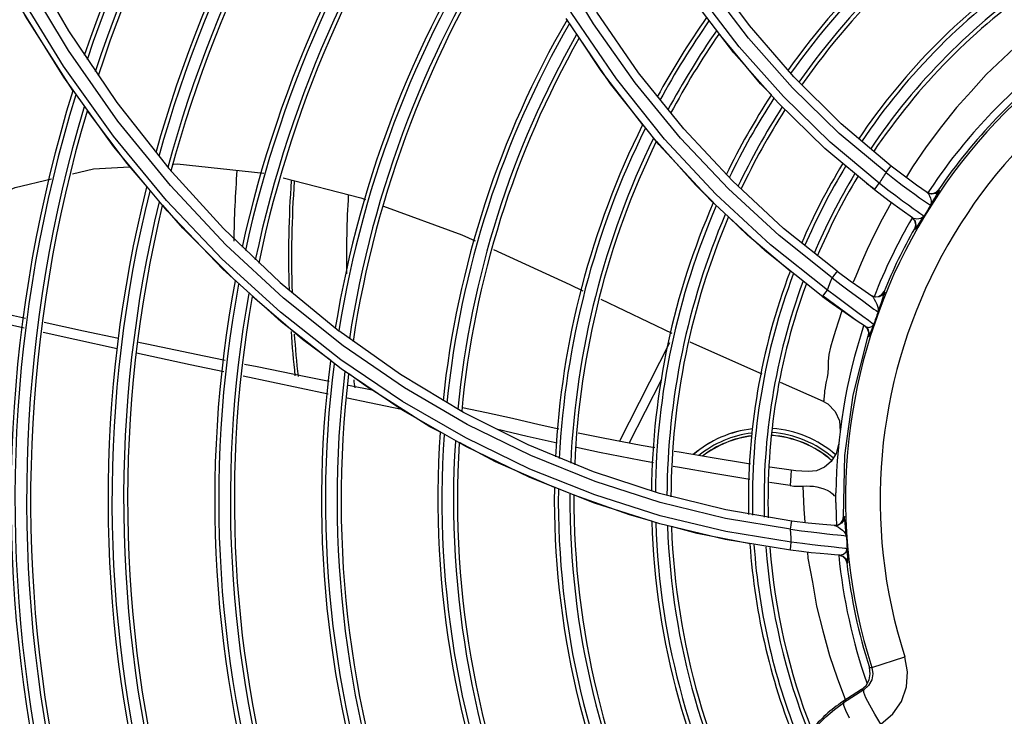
# Model space of a CAD drawing. Extents: x 40.7 to 137.4, y -250.8 to -221.5.
# Tile 288 of 320: x 122.9408 to 123.0647, y -237.9759 to -237.8882. Entities that reach past the tile are written whole.
import ezdxf

# ---------------------------------------------------------------- set-up
doc = ezdxf.new("R2010")
doc.units = 0
doc.header["$MEASUREMENT"] = 0
doc.layers.get('0').update_dxf_attribs({"linetype": 'CONTINUOUS'})

msp = doc.modelspace()

# ---------------------------------------------------------------- linework, layer by layer
at = {"color": 155}
for p, q in [((122.9413537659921, -237.879882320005), (122.9469775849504, -237.8896260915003)), ((123.0151896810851, -237.8962812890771), (123.0096104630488, -237.8880737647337)), ((122.9469775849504, -237.8896260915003), (122.9530737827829, -237.8986411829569)), ((123.0382372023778, -237.8954168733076), (123.0326439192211, -237.8889524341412)), ((123.0362564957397, -237.8986536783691), (123.0306997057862, -237.8923705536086)), ((123.0212481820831, -237.9038943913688), (123.0151896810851, -237.8962812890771)), ((123.0442035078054, -237.9013160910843), (123.0382372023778, -237.8954168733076)), ((122.9530737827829, -237.8986411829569), (122.9595912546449, -237.9069330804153)), ((123.0421614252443, -237.9044094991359), (123.0362564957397, -237.8986536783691)), ((123.0305073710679, -237.9084889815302), (123.0244157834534, -237.9019590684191)), ((123.0505017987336, -237.9066407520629), (123.0442035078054, -237.9013160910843)), ((122.9593106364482, -237.9109548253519), (122.9526320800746, -237.9028528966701)), ((122.9593744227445, -237.9122645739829), (122.9526834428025, -237.9042163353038)), ((123.0277457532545, -237.9109069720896), (123.0212481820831, -237.9038943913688)), ((123.0483771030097, -237.9096281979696), (123.0421614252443, -237.9044094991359)), ((122.9595912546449, -237.9069330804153), (122.9664758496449, -237.9145007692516)), ((122.9601786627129, -237.9063800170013), (122.9606390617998, -237.9063527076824)), ((122.9606390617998, -237.9063527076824), (122.9715752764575, -237.9075390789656)), ((123.036947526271, -237.9144630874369), (123.0305073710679, -237.9084889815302)), ((123.048418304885, -237.9095734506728), (123.0473916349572, -237.9088007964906)), ((123.0549129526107, -237.9098981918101), (123.055310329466, -237.9100714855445)), ((123.0561416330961, -237.9099186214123), (123.056451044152, -237.9096154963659)), ((123.056451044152, -237.9096154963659), (123.0565482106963, -237.9096832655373)), ((122.9663311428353, -237.9183361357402), (122.9593106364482, -237.9109548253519)), ((123.0346366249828, -237.9173063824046), (123.0277457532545, -237.9109069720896)), ((123.0534668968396, -237.9101759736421), (123.0540683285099, -237.9106052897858)), ((123.0537445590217, -237.9123371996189), (123.0532554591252, -237.9119902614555)), ((123.0530740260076, -237.9130805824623), (123.0534269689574, -237.9134851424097)), ((123.0531748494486, -237.9131508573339), (123.0536960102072, -237.9132723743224)), ((123.0534269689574, -237.9134851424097), (123.0535462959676, -237.9140061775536)), ((122.9664758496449, -237.9145007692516), (122.9736058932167, -237.9212846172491)), ((123.0436916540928, -237.9198677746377), (123.036947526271, -237.9144630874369)), ((123.0534046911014, -237.9145235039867), (123.0535058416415, -237.9145935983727)), ((123.0535462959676, -237.9140061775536), (123.053404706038, -237.9145235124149)), ((123.0418683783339, -237.9230749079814), (123.0346366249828, -237.9173063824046)), ((122.9736574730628, -237.9250138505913), (122.9663311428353, -237.9183361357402)), ((122.9736058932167, -237.9212846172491), (122.9809834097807, -237.9273553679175)), ((123.0139474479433, -237.9233903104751), (123.0228932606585, -237.9276588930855)), ((123.0462226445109, -237.9261407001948), (123.0419106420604, -237.9230165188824)), ((123.0468593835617, -237.9235358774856), (123.0483219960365, -237.9246226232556)), ((123.0480563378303, -237.9229601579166), (123.0479602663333, -237.9228952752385)), ((123.0479613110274, -237.9228959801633), (123.0484131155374, -237.9230716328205)), ((123.0493143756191, -237.9227985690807), (123.049592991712, -237.9224004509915)), ((123.0496878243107, -237.9224640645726), (123.049592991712, -237.9224004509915)), ((122.9812407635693, -237.93098972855), (122.9736574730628, -237.9250138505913)), ((123.0476363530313, -237.9260797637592), (123.0469191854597, -237.9255452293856)), ((123.0480405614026, -237.9263791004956), (123.0476363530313, -237.9260797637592)), ((122.9812786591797, -237.9321412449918), (122.9737205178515, -237.9262210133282)), ((123.0472515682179, -237.926822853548), (123.0466687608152, -237.9264384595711)), ((123.0471380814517, -237.9267485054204), (123.0474670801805, -237.9270846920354)), ((123.0472514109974, -237.9268230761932), (123.047668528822, -237.9269263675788)), ((123.0475807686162, -237.9271585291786), (123.0472515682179, -237.926822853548)), ((123.0474670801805, -237.9270846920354), (123.0476252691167, -237.9275259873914)), ((122.9887471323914, -237.9328426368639), (122.9809838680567, -237.9273548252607)), ((123.0475846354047, -237.9279946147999), (123.047698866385, -237.9280683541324)), ((123.0476252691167, -237.9275259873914), (123.047584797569, -237.9279941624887)), ((123.0162921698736, -237.9412704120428), (123.0226424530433, -237.9288285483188)), ((122.9890213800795, -237.9362608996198), (122.9812407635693, -237.93098972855)), ((122.989035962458, -237.9373699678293), (122.9812786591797, -237.9321412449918)), ((122.97965409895, -237.9353441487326), (122.9689504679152, -237.9330593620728)), ((122.9966956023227, -237.9376196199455), (122.9887471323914, -237.9328426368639)), ((123.017541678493, -237.9415077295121), (123.0216494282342, -237.9334595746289)), ((123.0365182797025, -237.9338171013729), (123.041912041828, -237.9362267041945)), ((122.9969621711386, -237.9408432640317), (122.9890213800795, -237.9362608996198)), ((123.041912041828, -237.9362267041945), (123.0419082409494, -237.9362250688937)), ((122.9969553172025, -237.9419207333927), (122.989035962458, -237.9373699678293)), ((123.0379003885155, -237.9449020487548), (123.0352416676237, -237.9444956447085)), ((123.0213466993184, -237.9478346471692), (123.0130511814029, -237.945112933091)), ((123.0377931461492, -237.9468392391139), (123.0351742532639, -237.9464457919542)), ((123.021439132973, -237.9506178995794), (123.0132088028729, -237.9480104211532)), ((123.0296779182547, -237.9498935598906), (123.0213466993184, -237.9478346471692)), ((123.0213642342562, -237.9516450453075), (123.0131509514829, -237.9490454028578)), ((123.0296886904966, -237.9525908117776), (123.021439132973, -237.9506178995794)), ((123.037991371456, -237.9512991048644), (123.0296779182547, -237.9498935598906)), ((123.0444004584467, -237.9511860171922), (123.0444830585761, -237.9507332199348)), ((123.0444830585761, -237.9507332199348), (123.0445982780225, -237.9507424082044)), ((123.0296024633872, -237.9536164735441), (123.0213642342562, -237.9516450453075)), ((123.043294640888, -237.9518618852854), (123.0437514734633, -237.9518024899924)), ((123.0379250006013, -237.953943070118), (123.0296886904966, -237.9525908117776)), ((123.0378215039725, -237.9549700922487), (123.0296024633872, -237.9536164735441)), ((123.0440242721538, -237.955591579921), (123.0433373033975, -237.9555395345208)), ((123.0438960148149, -237.9555821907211), (123.0443756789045, -237.9557328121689)), ((123.0440242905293, -237.9555919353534), (123.044487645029, -237.9554544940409)), ((123.0443756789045, -237.9557328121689), (123.0447370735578, -237.9560795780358)), ((123.0447370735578, -237.9560795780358), (123.0449071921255, -237.9565521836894)), ((123.0449071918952, -237.9565521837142), (123.0450357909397, -237.9565613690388)), ((123.048060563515, -237.9697381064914), (123.0522177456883, -237.9684016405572)), ((123.0477412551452, -237.9697145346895), (123.0480605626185, -237.9697381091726)), ((123.0467453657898, -237.9725047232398), (123.0444113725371, -237.9740207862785)), ((123.0470467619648, -237.9725306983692), (123.0445093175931, -237.9741715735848)), ((123.0467453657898, -237.9725047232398), (123.0470467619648, -237.9725306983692)), ((123.0444113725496, -237.9740207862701), (123.0445093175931, -237.9741715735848)), ((123.0446012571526, -237.973510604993), (123.0447507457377, -237.9738854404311)), ((123.0484198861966, -237.9756027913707), (123.0477847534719, -237.9744834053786)), ((123.049192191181, -237.9768500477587), (123.0484198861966, -237.9756027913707))]:
    msp.add_line(p, q, dxfattribs=at)
for points in [[(123.0424558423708, -237.9222348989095), (123.0353095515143, -237.9165436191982), (123.0284384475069, -237.910183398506), (123.0219873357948, -237.9032459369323), (123.015914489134, -237.8956426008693), (123.0103145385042, -237.8874287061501), (123.0052400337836, -237.8786227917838), (123.0007384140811, -237.8692389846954), (122.9968524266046, -237.8592780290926), (122.9936334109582, -237.8487520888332), (122.9911385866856, -237.8376911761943), (122.9894240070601, -237.8261295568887), (122.9885445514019, -237.8141062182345), (122.9885576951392, -237.8016686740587)], [(123.0489903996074, -237.9087935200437), (123.042828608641, -237.9036278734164), (123.0369316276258, -237.8978890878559), (123.0313777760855, -237.8916174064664), (123.0262130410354, -237.8848318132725), (123.0214638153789, -237.8775274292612), (123.0171589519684, -237.8696938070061), (123.0133438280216, -237.8613437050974), (123.0100604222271, -237.8524829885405), (123.0073544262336, -237.8431230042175), (123.00527433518, -237.8332823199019), (123.00386951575, -237.8229833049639), (123.0031901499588, -237.8122537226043), (123.0032863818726, -237.8011302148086)], [(123.0498396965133, -237.9074431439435), (123.0439652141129, -237.9025141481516), (123.038078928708, -237.8967907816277), (123.0325520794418, -237.8905449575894), (123.0274077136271, -237.8837699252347), (123.0226830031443, -237.876471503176), (123.0184119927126, -237.8686480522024), (123.0146353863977, -237.8603047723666)], [(123.043046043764, -237.9206922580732), (123.0363827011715, -237.9153648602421), (123.030005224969, -237.909501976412), (123.0239610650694, -237.9030957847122), (123.0182920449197, -237.8961647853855), (123.0130294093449, -237.8887175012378), (123.0082065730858, -237.8807569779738), (123.003861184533, -237.8722892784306)], [(123.0326439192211, -237.8889524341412), (123.0274637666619, -237.8819301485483), (123.0227262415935, -237.8743384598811)], [(123.0306997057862, -237.8923705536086), (123.0255263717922, -237.8855670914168), (123.0207688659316, -237.878244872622)], [(122.9815335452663, -237.929230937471), (122.9740249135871, -237.9232356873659), (122.9667548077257, -237.9165188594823), (122.9597920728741, -237.9090898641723), (122.953201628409, -237.9009642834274), (122.946978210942, -237.892077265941), (122.9412546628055, -237.8825563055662)], [(122.9526320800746, -237.9028528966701), (122.9463535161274, -237.8940360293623), (122.9405745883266, -237.8845875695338)], [(122.9526834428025, -237.9042163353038), (122.9463851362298, -237.8954550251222), (122.9405362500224, -237.8859875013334)], [(122.9475343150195, -237.8971329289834), (122.941564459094, -237.8877633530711), (122.9408586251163, -237.8864569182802)], [(123.0244157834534, -237.9019590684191), (123.0187137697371, -237.894884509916), (123.0134352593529, -237.8872679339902)], [(123.0354201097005, -237.8976802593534), (123.0340429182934, -237.8962621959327), (123.0288332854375, -237.8899972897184)], [(123.0687329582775, -237.8893599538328), (123.0667334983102, -237.8910966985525), (123.0645879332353, -237.8930806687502), (123.0624242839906, -237.8951179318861), (123.0605580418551, -237.8972257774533), (123.0587252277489, -237.8992509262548), (123.0568181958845, -237.9016651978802), (123.0549089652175, -237.9042167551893), (123.0531915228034, -237.9067299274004), (123.0524171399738, -237.9080012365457)], [(123.0192282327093, -237.9014408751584), (123.0140133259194, -237.8946582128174), (123.0112784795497, -237.8905125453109)], [(122.956863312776, -237.9092393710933), (122.9543408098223, -237.9063204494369), (122.9493837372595, -237.8996592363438)], [(123.0281509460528, -237.9112061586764), (123.0258855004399, -237.9090055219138), (123.0209753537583, -237.903493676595)], [(122.947499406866, -237.9076020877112), (122.9501173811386, -237.9069768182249), (122.9546744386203, -237.9067065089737)], [(123.0498396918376, -237.9074435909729), (123.0501704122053, -237.9070261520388), (123.0504086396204, -237.9067376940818), (123.0505018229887, -237.9066407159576)], [(123.0498396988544, -237.9074435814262), (123.050918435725, -237.9082821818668), (123.0518851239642, -237.9090150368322), (123.0527378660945, -237.9096467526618), (123.0534668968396, -237.9101759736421)], [(123.0550119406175, -237.9099672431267), (123.0536682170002, -237.9090156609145), (123.0521491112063, -237.9079000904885), (123.0505017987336, -237.9066407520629)], [(122.933873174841, -237.9120094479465), (122.9402801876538, -237.9093263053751), (122.9448303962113, -237.9082395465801)], [(122.9739705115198, -237.9081136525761), (122.9837630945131, -237.9106296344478), (122.9843682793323, -237.9108510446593)], [(123.0483770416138, -237.9096282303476), (123.0484542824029, -237.9095057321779), (123.0486803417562, -237.9091986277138), (123.0489901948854, -237.9087943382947)], [(123.0531751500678, -237.913150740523), (123.0518584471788, -237.9122246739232), (123.0502316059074, -237.9110389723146), (123.0483770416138, -237.9096282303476)], [(123.0532554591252, -237.9119902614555), (123.0526540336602, -237.9115578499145), (123.0519195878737, -237.9110223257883), (123.0510593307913, -237.9103837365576), (123.050082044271, -237.9096425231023), (123.0489901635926, -237.9087943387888)], [(123.0550119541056, -237.9099672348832), (123.0551739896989, -237.9101365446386), (123.0553118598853, -237.9103819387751)], [(123.0565482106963, -237.9096832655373), (123.0561056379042, -237.9100605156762), (123.0555476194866, -237.9101604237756), (123.05501204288, -237.9099673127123)], [(123.055310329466, -237.9100714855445), (123.0557413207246, -237.9100781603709), (123.0561416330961, -237.9099186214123)], [(123.0554512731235, -237.9115598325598), (123.055728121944, -237.9110897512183), (123.0559870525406, -237.9106587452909), (123.0562062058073, -237.9102965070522), (123.0563721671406, -237.9100195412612), (123.0564817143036, -237.9098300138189), (123.0565380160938, -237.9097216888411), (123.0565483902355, -237.9096830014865)], [(123.0505280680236, -237.9111612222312), (123.0504831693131, -237.9112370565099), (123.0493536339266, -237.9133107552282), (123.0483503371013, -237.9152773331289), (123.0474859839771, -237.9171398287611), (123.0467301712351, -237.9188566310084), (123.0460285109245, -237.9204686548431), (123.0457002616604, -237.9212449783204)], [(123.0540683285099, -237.9106052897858), (123.0545499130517, -237.9109438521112), (123.0549231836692, -237.9112021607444), (123.0551981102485, -237.9113897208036), (123.0554514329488, -237.911559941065)], [(123.0553118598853, -237.9103819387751), (123.0554293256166, -237.9106784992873), (123.0555132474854, -237.9109932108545), (123.0555279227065, -237.9112923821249), (123.0554514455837, -237.911559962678)], [(122.9679782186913, -237.9210556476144), (122.9613733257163, -237.9144581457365), (122.9588422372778, -237.9115292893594)], [(122.9737205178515, -237.9262210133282), (122.9664036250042, -237.9195981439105), (122.9593744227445, -237.9122645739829)], [(122.986623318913, -237.9116760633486), (122.9964703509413, -237.9152786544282), (122.9981513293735, -237.9160526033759)], [(123.0546030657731, -237.9129309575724), (123.0543545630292, -237.9127617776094), (123.054088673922, -237.9125781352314), (123.0537445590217, -237.9123371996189)], [(123.0377939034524, -237.9198648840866), (123.0324001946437, -237.9153338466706), (123.0300449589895, -237.9130459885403)], [(123.0535058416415, -237.9145935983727), (123.0536475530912, -237.9140758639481), (123.0535280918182, -237.9135547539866), (123.0531750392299, -237.913150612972)], [(123.0535072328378, -237.9145911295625), (123.0536331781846, -237.914433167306), (123.0538859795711, -237.9140449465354), (123.0542128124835, -237.913532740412), (123.0546031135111, -237.9129305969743)], [(123.0536960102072, -237.9132723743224), (123.0542288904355, -237.9131932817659), (123.0546029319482, -237.9129308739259)], [(123.0004406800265, -237.9171066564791), (123.0100699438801, -237.9215401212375), (123.0116851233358, -237.9223108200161)], [(123.0436916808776, -237.9198677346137), (123.0435926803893, -237.9199774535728), (123.0433488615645, -237.9202887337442), (123.0430467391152, -237.9206897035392)], [(123.0436916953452, -237.9198677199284), (123.0453227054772, -237.9210585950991), (123.0467910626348, -237.9220943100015), (123.0480563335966, -237.9229601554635)], [(123.0424558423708, -237.9222348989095), (123.0426481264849, -237.9217205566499), (123.0428445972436, -237.9212064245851), (123.043046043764, -237.9206922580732)], [(123.0430462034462, -237.9206905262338), (123.0441882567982, -237.9215540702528), (123.0452063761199, -237.9223132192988), (123.0468593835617, -237.9235358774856)], [(123.0418683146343, -237.9230749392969), (123.041941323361, -237.9229529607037), (123.042158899, -237.9226414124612), (123.0424579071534, -237.9222299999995)], [(123.0446330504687, -237.9238557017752), (123.0436078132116, -237.9230949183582), (123.0424584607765, -237.9222304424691)], [(122.9799932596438, -237.9310830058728), (122.976424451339, -237.9284401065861), (122.9701329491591, -237.9230186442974)], [(123.0466884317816, -237.9264514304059), (123.0459576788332, -237.9259623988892), (123.0451177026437, -237.9253898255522), (123.0441534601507, -237.9247196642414), (123.0430691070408, -237.9239493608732), (123.0418683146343, -237.9230749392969)], [(123.0480563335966, -237.9229601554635), (123.0482071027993, -237.9231150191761), (123.0483578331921, -237.9233564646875)], [(123.0496878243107, -237.9224640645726), (123.0494094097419, -237.9228622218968), (123.0489899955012, -237.9231003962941), (123.048509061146, -237.9231359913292), (123.0480563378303, -237.9229601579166)], [(123.0483578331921, -237.9233564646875), (123.0485126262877, -237.9236620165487), (123.0486671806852, -237.9240074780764), (123.0487980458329, -237.924362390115), (123.048864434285, -237.9246965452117), (123.0488409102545, -237.9249964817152)], [(123.0484131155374, -237.9230716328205), (123.0488945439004, -237.9230365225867), (123.0493143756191, -237.9227985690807)], [(123.0488407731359, -237.9249967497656), (123.0489525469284, -237.9246531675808), (123.0490928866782, -237.9242355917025), (123.0492507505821, -237.9237783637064), (123.0495407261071, -237.9229509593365)], [(123.0495407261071, -237.9229509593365), (123.0496339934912, -237.9226750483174), (123.0496816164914, -237.9225161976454), (123.0496878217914, -237.9224640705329)], [(122.9414133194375, -237.9270150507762), (122.939388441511, -237.9265557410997), (122.9318395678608, -237.9247532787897)], [(122.9415518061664, -237.9258040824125), (122.9400667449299, -237.9254837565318), (122.9320153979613, -237.9236514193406)], [(123.0443317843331, -237.924770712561), (123.0442981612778, -237.9248627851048), (123.0438568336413, -237.9261426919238), (123.0434723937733, -237.9273243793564), (123.0431266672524, -237.9284152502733), (123.0428465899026, -237.9294206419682), (123.0426546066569, -237.9303413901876), (123.042579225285, -237.9311976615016), (123.0425515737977, -237.9319918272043), (123.0424979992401, -237.9326859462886), (123.0424207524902, -237.9332479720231), (123.0423231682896, -237.9337208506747), (123.0422302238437, -237.9341540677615), (123.0421652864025, -237.9345465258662), (123.0421146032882, -237.9348992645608), (123.0420788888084, -237.9352118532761), (123.0420552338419, -237.935485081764), (123.0420153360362, -237.9360578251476)], [(123.0469191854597, -237.9255452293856), (123.0462972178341, -237.9250835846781), (123.0446330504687, -237.9238557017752)], [(123.0483219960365, -237.9246226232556), (123.0485898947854, -237.9248184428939), (123.0487657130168, -237.9249440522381), (123.0488409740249, -237.9249965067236)], [(122.9532704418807, -237.9283054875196), (122.9488761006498, -237.9273839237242), (122.9439278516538, -237.9263165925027)], [(123.047698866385, -237.9280683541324), (123.0477392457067, -237.9275998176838), (123.0475807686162, -237.9271585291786)], [(123.047668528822, -237.9269263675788), (123.0480515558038, -237.9268267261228), (123.0482930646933, -237.9265617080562)], [(123.04769886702, -237.9280683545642), (123.0477313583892, -237.9280228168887), (123.0478055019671, -237.9278504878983), (123.0479267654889, -237.9275360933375), (123.0480932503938, -237.9270913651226), (123.0482932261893, -237.9265612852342)], [(123.0482930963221, -237.9265617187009), (123.0482173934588, -237.9265076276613), (123.0480405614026, -237.9263791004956)], [(122.9531026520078, -237.9296320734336), (122.9477710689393, -237.9284571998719), (122.9438000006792, -237.927556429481)], [(123.0444832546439, -237.9507396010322), (123.0446730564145, -237.9430542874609), (123.0457112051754, -237.9354434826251), (123.0475847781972, -237.9279941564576)], [(122.9666983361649, -237.9310846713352), (122.9640603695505, -237.9305452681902), (122.9568177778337, -237.9290494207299), (122.955770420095, -237.9288297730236)], [(123.037829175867, -237.9523294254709), (123.0296293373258, -237.9509580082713), (123.0214202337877, -237.9489634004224), (123.0132438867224, -237.9463355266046), (123.005132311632, -237.9430612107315), (122.9971222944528, -237.9391288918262), (122.9892449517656, -237.9345238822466), (122.9815335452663, -237.929230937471)], [(123.0251634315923, -237.9287421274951), (123.0252397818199, -237.9287785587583), (123.0342158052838, -237.9327884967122)], [(122.9665161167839, -237.9325379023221), (122.96229357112, -237.9316329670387), (122.9555373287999, -237.930167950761)], [(122.9797625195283, -237.9337537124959), (122.9768353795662, -237.9331573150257), (122.9707211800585, -237.9319072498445), (122.9691201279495, -237.9315798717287)], [(122.9937746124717, -237.9401299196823), (122.9924460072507, -237.9394224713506), (122.9843369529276, -237.9342997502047), (122.9822589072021, -237.9327608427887)], [(122.985199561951, -237.9348446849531), (122.982410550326, -237.9342932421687), (122.9821345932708, -237.9342370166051)], [(122.9888612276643, -237.9372521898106), (122.9848433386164, -237.9364351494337), (122.9820412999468, -237.9358466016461)], [(123.0086646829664, -237.9397142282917), (123.0062011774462, -237.9391677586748), (123.0028603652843, -237.9384072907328), (122.9995527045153, -237.9376738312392), (122.9965384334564, -237.9370498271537)], [(123.0419084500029, -237.9362251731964), (123.042501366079, -237.9365564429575), (123.0434386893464, -237.937491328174), (123.0439826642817, -237.9386994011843), (123.0440612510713, -237.9400217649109)], [(123.0420153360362, -237.9360578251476), (123.0420012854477, -237.9361634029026), (123.0419751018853, -237.9362221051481), (123.0419307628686, -237.9362328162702), (123.041912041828, -237.9362267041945)], [(123.0130511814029, -237.945112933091), (123.0048242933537, -237.9417139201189), (122.9966956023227, -237.9376196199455)], [(123.0132088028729, -237.9480104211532), (123.0050358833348, -237.9447555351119), (122.9969621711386, -237.9408432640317)], [(123.0084498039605, -237.9415022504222), (123.0046930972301, -237.9406381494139), (123.000844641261, -237.9397480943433)], [(123.0207459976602, -237.9420968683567), (123.019043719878, -237.9417930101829), (123.0142677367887, -237.9408859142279), (123.0111079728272, -237.9402369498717)], [(123.0081308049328, -237.947093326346), (123.0007119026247, -237.9438238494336), (122.9961784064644, -237.9414098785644)], [(123.0131509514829, -237.9490454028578), (123.0050039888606, -237.9458080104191), (122.9969553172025, -237.9419207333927)], [(123.0205996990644, -237.9439674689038), (123.0189690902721, -237.943665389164), (123.0137904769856, -237.9426487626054), (123.010907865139, -237.9420340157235)], [(123.043881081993, -237.9416375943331), (123.0435782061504, -237.9427978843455), (123.0429558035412, -237.9437894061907), (123.0420987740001, -237.9445274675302), (123.0411033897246, -237.9449617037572), (123.040071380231, -237.9450770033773)], [(123.0328048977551, -237.9441187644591), (123.0320404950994, -237.9440005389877), (123.0282238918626, -237.9433888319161), (123.0238256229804, -237.9426465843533), (123.0231823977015, -237.94253176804)], [(123.0327245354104, -237.946066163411), (123.03194215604, -237.9459448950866), (123.0281611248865, -237.9453242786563), (123.0238479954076, -237.9445692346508), (123.0230495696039, -237.9444213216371)], [(123.0379003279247, -237.9449020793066), (123.0378596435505, -237.9455428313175), (123.0378238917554, -237.946188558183), (123.0377931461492, -237.9468392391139)], [(123.0400713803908, -237.9450769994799), (123.0392560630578, -237.9450385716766), (123.0385037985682, -237.9449784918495), (123.0379003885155, -237.9449020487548)], [(123.0377932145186, -237.9468391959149), (123.0382391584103, -237.9468896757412), (123.0387682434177, -237.9469125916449), (123.0393789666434, -237.9468957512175)], [(123.0393778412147, -237.9468882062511), (123.0398205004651, -237.9468731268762), (123.0402591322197, -237.9468856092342), (123.0406994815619, -237.9469259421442), (123.0411440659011, -237.946996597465), (123.0415883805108, -237.9471007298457), (123.0420200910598, -237.9472400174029), (123.0424263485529, -237.947415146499), (123.0427935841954, -237.9476258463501), (123.0431088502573, -237.9478726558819), (123.0433552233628, -237.9481567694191)], [(123.0393789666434, -237.9468957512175), (123.0395104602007, -237.9498108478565), (123.0396289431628, -237.9514244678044)], [(123.020374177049, -237.9512906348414), (123.0175668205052, -237.950523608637), (123.0105899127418, -237.9480486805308)], [(123.0435066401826, -237.9484779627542), (123.0435232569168, -237.9482301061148), (123.0435344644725, -237.9479819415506), (123.0435402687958, -237.9477330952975)], [(123.0435356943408, -237.9489507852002), (123.0435319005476, -237.9487920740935), (123.0435222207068, -237.9486347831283), (123.0435066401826, -237.9484779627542)], [(123.0445982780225, -237.9507424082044), (123.0445158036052, -237.951195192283), (123.0442573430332, -237.9515724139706), (123.0438677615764, -237.9518117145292), (123.0434116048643, -237.9518714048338)], [(123.0446572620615, -237.9511781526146), (123.044632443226, -237.9509251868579), (123.0446130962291, -237.9507856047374), (123.0445981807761, -237.9507392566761)], [(123.032726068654, -237.9541459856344), (123.0260863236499, -237.9528513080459), (123.0228659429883, -237.9519714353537)], [(123.0378287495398, -237.9523294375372), (123.0379018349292, -237.9518000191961), (123.037960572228, -237.9514296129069), (123.0379913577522, -237.9512990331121)], [(123.0434117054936, -237.9518714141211), (123.0418819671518, -237.951737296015), (123.0400574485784, -237.9515493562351), (123.037991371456, -237.9512991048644)], [(123.0434117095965, -237.9518713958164), (123.0436125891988, -237.9519273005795), (123.0438405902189, -237.9520512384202)], [(123.0437514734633, -237.9518024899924), (123.0441416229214, -237.9515632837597), (123.0444004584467, -237.9511860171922)], [(123.0438405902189, -237.9520512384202), (123.0440898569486, -237.9522238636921), (123.0443449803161, -237.9524307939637), (123.0445766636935, -237.952655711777), (123.044745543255, -237.9528947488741), (123.0448323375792, -237.9531481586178)], [(123.0448323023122, -237.953148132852), (123.0447761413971, -237.9525768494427), (123.0447281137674, -237.952028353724), (123.0446572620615, -237.9511781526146)], [(123.0378287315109, -237.9523294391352), (123.0392003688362, -237.9525137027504), (123.0404204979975, -237.9526659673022), (123.0414898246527, -237.9527917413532), (123.0423987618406, -237.9528943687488), (123.0431435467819, -237.9529766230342), (123.0437359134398, -237.95304072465), (123.0441918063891, -237.9530881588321), (123.0445257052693, -237.9531209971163), (123.0447417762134, -237.9531404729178), (123.0448323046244, -237.9531481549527)], [(123.0379250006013, -237.953943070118), (123.0378889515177, -237.9534055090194), (123.0378567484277, -237.9528677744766), (123.037829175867, -237.9523294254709)], [(123.0378214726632, -237.9549701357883), (123.0378257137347, -237.9548266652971), (123.037864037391, -237.9544481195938), (123.037925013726, -237.9539427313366)], [(123.0449582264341, -237.954768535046), (123.0448683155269, -237.954760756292), (123.0446571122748, -237.9547410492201), (123.0443337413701, -237.954708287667), (123.0438917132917, -237.9546607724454), (123.0433097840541, -237.9545963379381), (123.0425614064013, -237.9545123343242), (123.0416407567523, -237.9544077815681), (123.0405573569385, -237.9542807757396), (123.0393191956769, -237.9541276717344), (123.0379249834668, -237.9539427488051)], [(123.043348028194, -237.9555403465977), (123.0425121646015, -237.95547158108), (123.0415463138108, -237.955384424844), (123.0404393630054, -237.9552742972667), (123.0391939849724, -237.9551372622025), (123.0378214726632, -237.9549701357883)], [(123.0399510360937, -237.9552205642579), (123.0400211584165, -237.9559834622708), (123.0405786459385, -237.9590039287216), (123.0410983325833, -237.9620168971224), (123.041885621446, -237.9650968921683), (123.0427274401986, -237.9682131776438), (123.0436884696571, -237.9710269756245), (123.0446012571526, -237.973510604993)], [(123.0450357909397, -237.9565613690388), (123.0448654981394, -237.9560884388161), (123.0445039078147, -237.9557417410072), (123.0440242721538, -237.955591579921)], [(123.044487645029, -237.9554544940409), (123.0448270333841, -237.9551535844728), (123.0449581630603, -237.9547685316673)], [(123.0450357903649, -237.9565613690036), (123.0450468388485, -237.9564966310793), (123.0450425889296, -237.9562793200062), (123.0450220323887, -237.9558895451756), (123.0449899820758, -237.9553523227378), (123.0449581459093, -237.9547681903)], [(123.049192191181, -237.9768500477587), (123.0506916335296, -237.9755677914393), (123.0517724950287, -237.9739867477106), (123.0524114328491, -237.9721750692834), (123.0525610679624, -237.9702776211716), (123.0522177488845, -237.9684016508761)], [(123.0467453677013, -237.972504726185), (123.0473320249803, -237.9719698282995), (123.0477150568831, -237.9712778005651), (123.0478566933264, -237.9704997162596), (123.0477412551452, -237.9697145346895)], [(123.0480605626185, -237.9697381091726), (123.0481765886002, -237.9705113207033), (123.0480389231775, -237.9712824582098), (123.0476554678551, -237.971978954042), (123.0470467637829, -237.97253070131)], [(123.0477847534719, -237.9744834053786), (123.0473092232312, -237.9735329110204), (123.0470490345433, -237.9728516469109), (123.047046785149, -237.9725306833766)], [(123.0412691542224, -237.9769314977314), (123.0422665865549, -237.9759190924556), (123.0433492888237, -237.974996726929), (123.0445093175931, -237.9741715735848)], [(123.0445093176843, -237.9741715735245), (123.0445006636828, -237.9744781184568), (123.0447290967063, -237.9751117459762), (123.0451827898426, -237.9760439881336)]]:
    msp.add_lwpolyline(points, dxfattribs=at)
for centre, radius, start, end in [((123.1137926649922, -237.9486063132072), 0.174051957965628, 135.8952943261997, 161.2683695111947), ((123.1137926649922, -237.9486063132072), 0.1735513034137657, 136.0300991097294, 161.3964415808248), ((123.1137926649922, -237.9486063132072), 0.1720862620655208, 136.4242077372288, 161.7705226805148), ((123.1137926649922, -237.9486063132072), 0.1715857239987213, 136.5587098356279, 161.8980705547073), ((123.1137926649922, -237.9486063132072), 0.1618437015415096, 139.1608980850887, 164.3526378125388), ((123.1137926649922, -237.9486063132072), 0.16134316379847, 139.2937733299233, 164.4772513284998), ((123.1137926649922, -237.9486063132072), 0.1598781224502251, 139.6822063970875, 164.8410937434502), ((123.1137926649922, -237.9486063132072), 0.1593776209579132, 139.8147598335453, 164.9651029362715), ((123.1137926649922, -237.9486063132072), 0.148414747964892, 142.6969069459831, 167.6401345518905), ((123.1137926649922, -237.9486063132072), 0.147914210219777, 142.8275134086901, 167.7602932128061), ((123.1137926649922, -237.9486063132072), 0.1464491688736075, 143.2092720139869, 168.1109297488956), ((123.1137926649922, -237.9486063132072), 0.1459486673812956, 143.3395335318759, 168.2303683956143), ((123.1137926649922, -237.9486063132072), 0.09347823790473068, 121.6882949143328, 144.7143224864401), ((123.1137926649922, -237.9486063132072), 0.09297758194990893, 121.7859855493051, 144.7802134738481), ((123.1137926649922, -237.9486063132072), 0.09151254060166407, 122.0696504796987, 144.9684687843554), ((123.1137926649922, -237.9486063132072), 0.09101200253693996, 122.1657805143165, 145.0311797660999), ((123.1137926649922, -237.9486063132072), 0.1349857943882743, 146.1699285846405, 170.7970522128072), ((123.1137926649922, -237.9486063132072), 0.1344852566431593, 146.2980996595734, 170.9117468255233), ((123.1137926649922, -237.9486063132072), 0.1330202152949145, 146.6726916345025, 171.2465731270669), ((123.1137926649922, -237.9486063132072), 0.1325197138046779, 146.8004910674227, 171.3604927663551), ((123.1137926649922, -237.9486063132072), 0.08127009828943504, 123.9470229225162, 146.0663110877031), ((123.1137926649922, -237.9486063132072), 0.08076944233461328, 124.0333838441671, 146.1087344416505), ((123.1137926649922, -237.9486063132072), 0.06904536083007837, 108.1903373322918, 197.821748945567), ((123.1137926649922, -237.9486063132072), 0.07930440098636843, 124.2828534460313, 146.2259765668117), ((123.1137926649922, -237.9486063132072), 0.07880386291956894, 124.3669290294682, 146.2635952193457), ((123.1137926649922, -237.9486063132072), 0.06467862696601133, 108.1903848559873, 197.8217566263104), ((123.1137926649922, -237.9486063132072), 0.1203360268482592, 149.8813143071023, 174.0582138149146), ((123.1137926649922, -237.9486063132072), 0.1198354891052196, 150.0066167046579, 174.1657089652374), ((123.1137926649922, -237.9486063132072), 0.1056862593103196, 144.9739682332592, 151.3395875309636), ((123.1137926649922, -237.9486063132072), 0.1051857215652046, 145.0639462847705, 151.4535468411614), ((123.1137926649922, -237.9486063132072), 0.1183704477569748, 150.3727659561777, 174.478685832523), ((123.1137926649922, -237.9486063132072), 0.1037206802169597, 145.3245473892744, 151.7859107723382), ((123.1137926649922, -237.9486063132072), 0.1032201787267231, 145.4126279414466, 151.8990609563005), ((123.1137926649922, -237.9486063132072), 0.1178699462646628, 150.497664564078, 174.5850491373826), ((123.1137926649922, -237.9486063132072), 0.06934223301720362, 126.5799309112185, 145.785911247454), ((123.1137926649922, -237.9486063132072), 0.07025784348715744, 128.8446111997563, 146.6886585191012), ((123.1137926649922, -237.9486063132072), 0.1740518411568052, 162.8005442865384, 191.2683695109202), ((123.1137926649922, -237.9486063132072), 0.1735513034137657, 162.9307999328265, 191.3964415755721), ((123.1137926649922, -237.9486063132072), 0.09347811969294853, 147.0194915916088, 154.0568193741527), ((123.1137926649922, -237.9486063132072), 0.09297758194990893, 147.0959739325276, 154.165221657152), ((123.1137926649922, -237.9486063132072), 0.1720862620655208, 163.3113783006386, 191.7705226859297), ((123.1137926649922, -237.9486063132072), 0.1715857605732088, 163.4411825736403, 191.8980705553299), ((123.1137926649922, -237.9486063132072), 0.09151254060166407, 147.3160251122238, 154.4809948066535), ((123.1137926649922, -237.9486063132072), 0.09101203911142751, 147.3898798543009, 154.5883606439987), ((123.1137926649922, -237.9486063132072), 0.1056862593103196, 153.5051574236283, 177.0756487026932), ((123.1137926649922, -237.9486063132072), 0.1051857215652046, 153.6273256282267, 177.1735397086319), ((123.1137926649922, -237.9486063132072), 0.1037206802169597, 153.9842399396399, 177.457828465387), ((123.1137926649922, -237.9486063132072), 0.1032201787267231, 154.1059613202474, 177.5541871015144), ((123.1121954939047, -237.9181304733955), 0.1444390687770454, 175.6504528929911, 179.1806601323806), ((123.1137926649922, -237.9486063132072), 0.0812699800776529, 148.674687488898, 156.6190531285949), ((123.1137926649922, -237.9486063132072), 0.08076944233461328, 148.7318678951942, 156.720017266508), ((123.1137926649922, -237.9486063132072), 0.07605517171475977, 147.2327424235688, 148.4345374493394), ((123.1121954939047, -237.9181304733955), 0.1375331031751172, 175.9638604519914, 181.6969366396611), ((123.1121954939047, -237.9181304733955), 0.1371501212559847, 175.9932323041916, 181.8384511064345), ((123.1137926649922, -237.9486063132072), 0.07930440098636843, 148.8935588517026, 157.013394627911), ((123.1137926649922, -237.9486063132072), 0.07880389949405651, 148.9468065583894, 157.1128829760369), ((123.1137926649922, -237.9486063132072), 0.1618437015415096, 165.9436763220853, 194.3526378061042), ((123.1137926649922, -237.9486063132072), 0.16134316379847, 166.0709753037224, 194.4772513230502), ((123.1137926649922, -237.9486063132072), 0.1598781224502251, 166.4428113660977, 194.8410937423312), ((123.1121954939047, -237.9181304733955), 0.1302441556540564, 176.5511430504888, 180.9115986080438), ((123.1137926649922, -237.9486063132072), 0.1593776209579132, 166.5695976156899, 194.965102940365), ((123.1137926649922, -237.9486063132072), 0.09347811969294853, 156.4514804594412, 179.3433435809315), ((123.1137926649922, -237.9486063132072), 0.09297758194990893, 156.5707282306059, 179.4304097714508), ((123.1137926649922, -237.9486063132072), 0.06910976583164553, 147.5846648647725, 148.921086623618), ((123.1137926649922, -237.9486063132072), 0.09151254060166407, 156.9190015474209, 179.6822150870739), ((123.1137926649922, -237.9486063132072), 0.09101203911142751, 157.0377369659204, 179.7671918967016), ((123.1137926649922, -237.9486063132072), 0.07025784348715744, 149.658903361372, 158.6970884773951), ((123.1137926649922, -237.9486063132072), 0.06934223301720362, 150.5644184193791, 157.7950735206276), ((123.1137926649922, -237.9486063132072), 0.148414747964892, 169.3120170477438, 197.6401345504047), ((123.1137926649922, -237.9486063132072), 0.0812699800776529, 159.3204464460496, 181.3002438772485), ((123.1137926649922, -237.9486063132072), 0.08076944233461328, 159.4361468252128, 181.3720393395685), ((123.1137926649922, -237.9486063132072), 0.147914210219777, 169.4355797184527, 197.7602932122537), ((123.1137926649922, -237.9486063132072), 0.07930440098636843, 159.7737943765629, 181.5777094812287), ((123.1137926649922, -237.9486063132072), 0.07880389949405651, 159.8888002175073, 181.6464065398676), ((123.1137926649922, -237.9486063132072), 0.1464491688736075, 169.7963564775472, 198.1109297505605), ((123.1137926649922, -237.9486063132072), 0.1459486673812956, 169.9193214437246, 198.230368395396), ((123.1138160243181, -237.948618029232), 0.06913561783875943, 160.0216324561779, 161.3953764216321), ((123.1137926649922, -237.9486063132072), 0.07025784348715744, 161.8740441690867, 179.2878659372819), ((123.1121954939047, -237.9181304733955), 0.1375331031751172, 183.8791428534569, 186.209089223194), ((123.1121954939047, -237.9181304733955), 0.1371501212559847, 184.0271611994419, 186.2606277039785), ((123.1137926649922, -237.9486063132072), 0.1349857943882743, 172.5720335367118, 200.7970522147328), ((123.1137926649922, -237.9486063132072), 0.1344852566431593, 172.6912000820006, 200.9117561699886), ((123.1137926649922, -237.9486063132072), 0.1330202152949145, 173.038943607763, 201.2465731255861), ((123.1137926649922, -237.9486063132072), 0.1325197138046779, 173.1573979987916, 201.3604927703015), ((123.1121954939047, -237.9181304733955), 0.1302441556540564, 186.7831927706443, 187.2333783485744), ((123.0345414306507, -237.9533160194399), 0.01370825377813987, 96.31479313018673, 130.7790386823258), ((123.0345414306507, -237.9533160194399), 0.01369992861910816, 96.32463151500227, 130.7485793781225), ((123.0345414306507, -237.9533160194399), 0.01369992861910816, 49.20524053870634, 85.70707438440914), ((123.0345414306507, -237.9533160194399), 0.01370825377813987, 49.2105307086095, 85.70407577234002), ((123.1137926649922, -237.9486063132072), 0.1203360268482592, 175.9804743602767, 204.0582138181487), ((123.1137926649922, -237.9486063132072), 0.1198354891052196, 176.0938046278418, 204.1657089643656), ((123.0345414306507, -237.9533160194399), 0.01318452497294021, 96.86790309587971, 128.7879632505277), ((123.0345414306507, -237.9533160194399), 0.01284089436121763, 97.11516300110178, 127.4031392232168), ((123.0345414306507, -237.9533160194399), 0.01281854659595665, 97.15082407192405, 127.3905664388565), ((123.0345414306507, -237.9533160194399), 0.01281854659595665, 48.62194863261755, 86.04041690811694), ((123.0345414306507, -237.9533160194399), 0.01284089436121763, 48.62063963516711, 86.04203190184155), ((123.0345414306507, -237.9533160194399), 0.01318452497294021, 48.86472133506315, 85.90009035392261), ((123.1137926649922, -237.9486063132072), 0.1183704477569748, 176.4242084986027, 204.4786858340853), ((123.1137926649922, -237.9486063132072), 0.1178699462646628, 176.5366480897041, 204.585049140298), ((123.1137926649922, -237.9486063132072), 0.1056862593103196, 179.1969833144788, 207.0756487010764), ((123.1137926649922, -237.9486063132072), 0.1051857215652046, 179.3028591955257, 207.1735397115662), ((123.1137926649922, -237.9486063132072), 0.1037206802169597, 179.6110418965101, 207.4578284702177), ((123.1137926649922, -237.9486063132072), 0.1032201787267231, 179.715747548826, 207.5541870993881), ((123.1137926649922, -237.9486063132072), 0.07025784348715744, 180.2809206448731, 182.6457422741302), ((123.1137926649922, -237.9486063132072), 0.09347811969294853, 181.6882949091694, 209.3433435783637), ((123.1137926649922, -237.9486063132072), 0.09297758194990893, 181.785985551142, 209.4304097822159), ((123.1137926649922, -237.9486063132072), 0.09151254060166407, 182.0696504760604, 209.6822150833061), ((123.1137926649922, -237.9486063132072), 0.09101203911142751, 182.1657805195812, 209.7671918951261), ((123.1137926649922, -237.9486063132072), 0.06910976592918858, 183.7681328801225, 185.1153262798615), ((123.1137926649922, -237.9486063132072), 0.0812699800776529, 183.9470229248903, 202.8013791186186), ((123.1137926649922, -237.9486063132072), 0.08076944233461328, 184.033383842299, 202.534906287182), ((123.1137926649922, -237.9486063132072), 0.07930440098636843, 184.2828534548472, 201.8148297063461), ((123.1137926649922, -237.9486063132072), 0.07880389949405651, 184.3669290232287, 201.5873410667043), ((123.1137926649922, -237.9486063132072), 0.07025784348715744, 185.7358795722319, 199.1403131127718), ((123.1137926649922, -237.9486063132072), 0.06934223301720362, 186.5799309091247, 197.7224558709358), ((123.1137926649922, -237.9486063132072), 0.1969382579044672, 186.7854586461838, 214.7908768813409), ((123.1137926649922, -237.9486063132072), 0.1966393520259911, 186.7864327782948, 214.7898905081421), ((123.1137926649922, -237.9486063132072), 0.1973534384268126, 186.9312869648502, 213.9473339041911), ((123.0533890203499, -237.9878419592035), 0.0164809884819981, 123.0060445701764, 141.7811748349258)]:
    msp.add_arc(centre, radius, start, end, dxfattribs=at)

doc.saveas('drawing.dxf')
